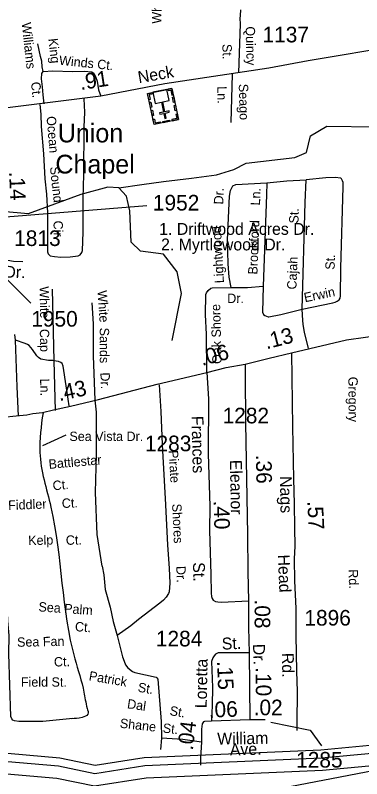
# Model space of a CAD drawing. Extents: x 2104537 to 2336408, y 34176 to 229611.
# Drawn here: x 2210064 to 2212838, y 61283 to 67392 of the extents above; entities that cross this region are included whole.
import ezdxf

# ---------------------------------------------------------------- set-up
doc = ezdxf.new("R2010")
doc.units = 0
for name, color, linetype in [('Exist Boundary Political City Limit New', 7, 'Continuous'), ('Exist Cultural Church with Cemetary CELL', 7, 'Continuous'), ('Exist Cultural Church with Cemetery Label', 7, 'Continuous'), ('Exist Hydrographic Buffer Line', 7, 'Continuous'), ('Exist Hydrographic Creek Single Shore', 7, 'Continuous'), ('Exist Hydrographic Misc Water Feature', 7, 'Continuous'), ('Exist Road Non-System Type 51', 7, 'Continuous'), ('Exist Road Non-System Type 51 Label', 7, 'Continuous'), ('Exist Road Secondary Mileage Hundredths English Label', 7, 'Continuous'), ('Exist Road Secondary Type 51 Attributed', 7, 'Continuous'), ('Exist Road Secondary Type 51 Label', 7, 'Continuous'), ('Exist Road Secondary Type 51 Number Label', 7, 'Continuous'), ('Map Preparation Boundary City Limit Buffer Line', 7, 'Continuous')]:
    doc.layers.add(name, color=color, linetype=linetype)

msp = doc.modelspace()

# ---------------------------------------------------------------- linework, layer by layer
at = {"layer": 'Exist Boundary Political City Limit New'}
msp.add_lwpolyline([(2202125.8, 60433.4), (2206426.8, 60920), (2208243, 61145), (2209464, 61195.5), (2210426.2, 61213), (2212053.5, 61181.6), (2213011.8, 61364.8), (2214302.2, 61459.6), (2216452.2, 61722), (2217900, 61779.7), (2219700, 61841.9), (2222322.2, 61914.7), (2223679.5, 61917.5), (2224125, 61988.9), (2226136, 62154.2)], dxfattribs=at)
at = {"layer": 'Exist Cultural Church with Cemetary CELL'}
for points in [[(2211370, 66557.4), (2211175, 66517.1), (2211123.4, 66766.4), (2211318.3, 66806.8)], [(2211155.8, 66773.1), (2211158.1, 66761.9), (2211136.6, 66757.4), (2211144.8, 66717.8), (2211133.9, 66715.6), (2211123.4, 66766.4)], [(2211276.1, 66798), (2211166.3, 66775.3), (2211184.7, 66686.6), (2211234.4, 66696.9), (2211250.9, 66617.1), (2211218.6, 66610.4), (2211220.8, 66599.6), (2211253.1, 66606.3), (2211261.7, 66564.9), (2211273.1, 66567.3), (2211264.5, 66608.7), (2211296.9, 66615.4), (2211294.7, 66626.1), (2211262.3, 66619.4), (2211245.7, 66699.2), (2211294.5, 66709.3)], [(2211285.9, 66800), (2211288.3, 66788.8), (2211309.8, 66793.2), (2211318, 66753.7), (2211328.9, 66755.9), (2211318.4, 66806.7)], [(2211332.5, 66738.3), (2211341.3, 66695.9), (2211330.2, 66693.6), (2211321.4, 66736)], [(2211149.2, 66697.9), (2211158, 66655.5), (2211146.8, 66653.2), (2211138, 66695.6)], [(2211346.2, 66672.5), (2211354.9, 66630.1), (2211343.8, 66627.8), (2211335, 66670.2)], [(2211162.5, 66633.4), (2211171.3, 66591), (2211160.1, 66588.7), (2211151.4, 66631.1)], [(2211361.2, 66599.9), (2211350.1, 66597.6), (2211356.6, 66566), (2211316.9, 66557.8), (2211319.1, 66546.9), (2211370, 66557.4)], [(2211166.2, 66559.5), (2211177.3, 66561.8), (2211183.8, 66530.3), (2211223.5, 66538.5), (2211225.8, 66527.6), (2211175, 66517.1)], [(2211297.4, 66542.4), (2211246.7, 66531.9), (2211244.4, 66543.1), (2211295.1, 66553.6)]]:
    msp.add_lwpolyline(points, close=True, dxfattribs=at)
at = {"layer": 'Exist Hydrographic Buffer Line'}
for points in [[(2206164.9, 61388.3), (2206477.8, 61339.1), (2206730.9, 61369.8), (2206831.8, 61419.7), (2207012.3, 61578.9), (2207130, 61628.3), (2207251.2, 61620.4), (2207899.6, 61486.9), (2208117, 61315.4), (2209281.3, 61426.9), (2209875.5, 61431.7), (2210410.6, 61385.8), (2210701.5, 61326.2), (2211101.6, 61388.8), (2212515.4, 61450.1), (2213351.4, 61528.6), (2214150.7, 61460.9), (2214781.6, 61489), (2214871.8, 61523.1), (2214913.8, 61524.1), (2215031.9, 61439.8), (2215991.3, 61464.8), (2216449.2, 61426.5)], [(2206157.4, 61289.8), (2206476, 61239.7), (2206759.5, 61274.2), (2206887.1, 61337.3), (2207065.3, 61494.4), (2207146.8, 61528.6), (2207237.9, 61522.6), (2207856.9, 61395.2), (2208087.1, 61213.6), (2209286.4, 61328.5), (2209871.7, 61333.2), (2210396.5, 61288.2), (2210699.1, 61226.2), (2211111.4, 61290.7), (2212522.2, 61351.8), (2213351.8, 61429.8), (2214148.7, 61362.2), (2214801.7, 61391.4), (2214885.8, 61423.2), (2215001.6, 61340.6), (2215988.4, 61366.3), (2216446.5, 61327.9)]]:
    msp.add_lwpolyline(points, dxfattribs=at)
at = {"layer": 'Exist Hydrographic Creek Single Shore'}
msp.add_lwpolyline([(2206169.9, 61453.9), (2206478.9, 61405.3), (2206711.9, 61433.6), (2206794.9, 61474.7), (2206977, 61635.2), (2207118.9, 61694.8), (2207260, 61685.5), (2207928, 61548), (2208137, 61383.2), (2209277.9, 61492.5), (2209878.1, 61497.3), (2210420, 61450.8), (2210703, 61392.9), (2211095.1, 61454.2), (2212511, 61515.5), (2213351.1, 61594.5), (2214152, 61526.6), (2214768.2, 61554.1), (2214859, 61588.4), (2214934.1, 61590.3), (2215052.2, 61506), (2215993.1, 61530.5), (2216451, 61492.2)], dxfattribs=at)
at = {"layer": 'Exist Hydrographic Misc Water Feature'}
for points in [[(2210893.7, 66012.2), (2210804.9, 66016.7), (2210589, 65958.6), (2210167.3, 65802.5), (2209776.8, 65837.5), (2209473.7, 65794.7), (2209262, 65744.2), (2209122.1, 65715), (2209044.4, 65693.6), (2208956.9, 65682), (2208828.7, 65623.6), (2208568, 65436.5), (2208342, 65536), (2208198.9, 65758.6), (2208156.1, 65982.5), (2208020.9, 66224.6), (2208019.9, 66306.6), (2207902, 66515.6), (2207799.9, 66855.5), (2207764, 67112.1), (2207849.9, 67947)], [(2211912, 66208.7), (2212303, 66253.6), (2212394.1, 66294.6), (2212427.1, 66428.5), (2212558.9, 66504.6), (2213343.1, 66492.8), (2214350.1, 66676.9), (2214808.2, 66671.3), (2214933, 66645.9), (2215524, 66650.9), (2215942.1, 66485.4), (2216276.1, 66456)], [(2210893.7, 66012.2), (2211077, 66037.1), (2211250.3, 66063.1), (2211475.4, 66089.1), (2211674.8, 66115.1), (2211813.4, 66158.4), (2211912, 66208.7)], [(2211321, 64789.7), (2211394, 65165.6), (2211359, 65340.1), (2211250.1, 65480), (2211067, 65503.2), (2210991.1, 65576.8), (2210981.1, 65826.4), (2210955, 65945), (2210893.7, 66012.2)]]:
    msp.add_lwpolyline(points, dxfattribs=at)
at = {"layer": 'Exist Road Non-System Type 51'}
for p, q in [((2210359.3, 65199.6), (2210372.6, 64627.2)), ((2210065.8, 64793.5), (2210061.4, 64837.2)), ((2210372.6, 64627.2), (2210381.8, 64228.8)), ((2211233.8, 61608), (2211226.8, 61518.2))]:
    msp.add_line(p, q, dxfattribs=at)
for points in [[(2211852.3, 66930.1), (2211866, 67324.1), (2211863.7, 67365), (2211868.2, 67390.1), (2211870.5, 67435.6)], [(2210266.1, 67062.2), (2210245.6, 67162.4)], [(2210286.6, 66941.6), (2210279.8, 66978), (2210275.2, 67025.8), (2210266.1, 67062.2)], [(2210293.9, 66683.2), (2210286.6, 66754.9), (2210282, 66818.6), (2210272.9, 66882.4), (2210275.2, 66925.6), (2210286.6, 66941.6)], [(2210286.6, 66941.6), (2210364, 66946.1), (2210521, 66941.6), (2210614.3, 66943.8), (2210675.8, 66939.3), (2210691.7, 66927.9), (2210705.3, 66902.9), (2210719, 66864.2), (2210730.4, 66795.8), (2210749, 66745.5)], [(2211799.9, 66921.6), (2211788.6, 66534)], [(2210259.9, 66678.5), (2210267.9, 66599.6), (2210271, 66501.4), (2210289.4, 66283.9), (2210301.6, 66081.9), (2210315, 65960.2), (2210320.6, 65810.2), (2210321.2, 65498.5), (2210328.1, 65484.3), (2210343.9, 65466.9), (2210376.6, 65460.7), (2210428.7, 65457.4), (2210502.5, 65460.2), (2210568.3, 65466.8), (2210584.2, 65475.1), (2210596, 65493.5), (2210601.9, 65509.2), (2210606.4, 65657.4), (2210607.3, 65925.4), (2210613.3, 66117.5), (2210615, 66497.4), (2210619.6, 66617.4), (2210616.1, 66722.5)], [(2211791.7, 65214), (2211776.6, 65295.9), (2211767.4, 65401.8), (2211763.3, 65595.7), (2211777.6, 65943.9), (2211787, 65989.9), (2211796.6, 66012.1), (2211806.4, 66026.3), (2211828.6, 66036.7), (2212076.5, 66051.3)], [(2212076.5, 66051.3), (2212075.3, 65955.2), (2212047.8, 65223.1)], [(2212076.5, 66051.3), (2212238.3, 66066.9), (2212392.3, 66074.7)], [(2212361.8, 65040.3), (2212605.3, 65091), (2212625.1, 65097.2), (2212641.3, 65103.4), (2212655.6, 65116), (2212664.7, 65129.6), (2212667.4, 65148.2), (2212670, 65369.6), (2212688.8, 66019.8), (2212688.1, 66053.9), (2212684.8, 66066.8), (2212676.2, 66082.4), (2212670.1, 66087.4), (2212623.9, 66092.9), (2212550, 66090.4), (2212392.3, 66074.7)], [(2212361.8, 65040.3), (2212384.2, 65894.5), (2212392.3, 66074.7)], [(2210004.1, 65433.1), (2210050.6, 65424.8), (2210123.8, 65422)], [(2211597.2, 64534), (2211593.6, 64839.8), (2211588, 64993.8), (2211589.2, 65158.1), (2211594, 65169.9), (2211607.5, 65188.6), (2211629.2, 65207.2), (2211639.1, 65210.3), (2211791.7, 65214)], [(2211791.7, 65214), (2211921.6, 65213.8), (2212047.8, 65223.1)], [(2212047.8, 65223.1), (2212041.9, 65016.9), (2212052, 64997), (2212062, 64989.3), (2212088, 64979.6), (2212094.3, 64979.5), (2212190.1, 64998.6), (2212361.8, 65040.3)], [(2210703.2, 64312.4), (2210691.3, 64668.2), (2210690.7, 64922.2), (2210678.8, 65092)], [(2212411, 64728.9), (2212380.3, 64854.9), (2212369, 64920.4), (2212365.4, 64950), (2212361.8, 65040.3)], [(2210372.6, 64627.2), (2210363.8, 64628.6), (2210329.7, 64630.3), (2210267.6, 64641), (2210248.5, 64654.8), (2210237.3, 64667.1), (2210202.8, 64717), (2210174.2, 64748.4), (2210160.3, 64758.2), (2210142.1, 64766.4), (2210065.8, 64793.5)], [(2210088.6, 64187.7), (2210078, 64419.6), (2210065.8, 64793.5)], [(2210495.9, 64266.2), (2210470.1, 64425.8), (2210448.3, 64585.6), (2210438.5, 64604.9), (2210428.2, 64613.9), (2210409.9, 64621.2), (2210372.6, 64627.2)], [(2211216.3, 64433.7), (2211228.7, 64221.9), (2211239.7, 63958.2), (2211267.1, 63474.4), (2211282.5, 63152.6), (2211296.4, 62969), (2211299.9, 62846.8), (2211294.7, 62778.7), (2211290.8, 62764.7), (2211271.5, 62734.9), (2211249.5, 62712.3), (2211219.8, 62688), (2211051.3, 62558.3), (2210989.6, 62507.4), (2210880.5, 62430.4)], [(2210760.3, 62985.2), (2210718.3, 63236.1), (2210704.7, 63573), (2210713.8, 63878.1), (2210713.8, 64215.1), (2210703.2, 64312.4)], [(2210523.6, 61766.4), (2210283.9, 61741.8), (2210092, 61741.9), (2210058, 61745.5), (2210044, 61751.3), (2210035.7, 61763.3), (2210029.4, 61781.1), (2210011.9, 62282.8), (2210014.4, 62428.7), (2210004.8, 62546.7), (2209996.8, 62742.7), (2209980.7, 63288.6), (2209964.8, 63622.2), (2209957.2, 63942.2), (2209946.6, 64172.1)], [(2210760.3, 62985.2), (2210773.1, 62915.1), (2210782.3, 62796.8), (2210823.8, 62655.6), (2210847.2, 62541.9), (2210880.5, 62430.4)], [(2210880.5, 62430.4), (2210922.5, 62258.7), (2210934.6, 62223), (2210947.2, 62195.2), (2210965.4, 62171.2), (2211001.9, 62140.3), (2211022.1, 62133.1), (2211191.3, 62096.3), (2211197.8, 62091.6), (2211205.4, 62079.3), (2211232, 61740.2), (2211233.8, 61608)], [(2211554.3, 61575.6), (2211405.8, 61598.1), (2211233.8, 61608)], [(2211554.3, 61575.6), (2211547.7, 61451.4), (2211546.2, 61391.7)]]:
    msp.add_lwpolyline(points, dxfattribs=at)
msp.add_spline([(2210286.1, 64211.5), (2210260.1, 63894.1), (2210348.5, 63457.2), (2210540.8, 62241.9), (2210613.5, 61976.6), (2210639.5, 61846.5), (2210644.7, 61799.7), (2210598, 61773.7), (2210514.8, 61763.3)], degree=3, dxfattribs=at)
at = {"layer": 'Exist Road Non-System Type 51 Label'}
msp.add_lwpolyline([(2210467.5, 64030.9), (2210280.4, 63947.7)], dxfattribs=at)
at = {"layer": 'Exist Road Secondary Type 51 Attributed'}
for p, q in [((2211935.5, 62290.2), (2211940.4, 61754.6)), ((2211940.4, 61754.6), (2211634, 61743.3)), ((2212064.5, 61754.6), (2211940.4, 61754.6))]:
    msp.add_line(p, q, dxfattribs=at)
for points in [[(2213995.1, 67413.3), (2213717.9, 67328.8), (2213142.6, 67149.5), (2212408.3, 67027.2), (2212094.2, 66969.6), (2211262.2, 66842.3), (2210749, 66745.5), (2209957.7, 66645), (2209831.9, 66634.9), (2209272.1, 66635.7)], [(2212274.4, 64690.1), (2212716.5, 64793.7), (2212868.4, 64816.1), (2213024.8, 64838.1), (2213142.5, 64851), (2213255.7, 64864.3), (2213415.1, 64885.1), (2213547.4, 64899.6), (2213866.6, 64941.5), (2214502.8, 65014.6)], [(2211903.3, 64600.7), (2212095.8, 64648.2), (2212274.4, 64690.1)], [(2212274.4, 64690.1), (2212283.6, 64098.7), (2212291, 63683.2), (2212295.8, 63483.3), (2212298.1, 63292), (2212301.1, 63143.6), (2212296.5, 63042.1), (2212298.1, 62866.2), (2212308.7, 62645.9), (2212310.3, 62430.8), (2212314.8, 62141.6), (2212319.4, 61985.2), (2212318.5, 61726.3), (2212318.1, 61668)], [(2211597.2, 64534), (2211750.8, 64573.7), (2211903.3, 64600.7)], [(2211903.3, 64600.7), (2211903.6, 64515.3), (2211905.7, 64129.4), (2211921.6, 63237.8), (2211925.1, 62939.5), (2211929.9, 62707)], [(2209391.1, 64136.2), (2209570.5, 64144.3), (2209707.3, 64158.6), (2209937.7, 64172.3), (2210098.7, 64189.7), (2210155.2, 64194.5), (2210203.4, 64205.9), (2210281.6, 64214.8), (2210370.6, 64233.6), (2210505.2, 64264.3), (2210729.8, 64318.7), (2211200.2, 64440.6), (2211597.2, 64534)], [(2211597.2, 64534), (2211609.6, 64324.1), (2211608.6, 63882.2), (2211620.9, 63463.4), (2211619.1, 63268.2), (2211629.4, 62918.6), (2211630.8, 62768.6), (2211635.2, 62740.7), (2211639.4, 62724.5), (2211649.3, 62710.9), (2211667.6, 62702.6), (2211685.5, 62699), (2211713.7, 62697.2), (2211929.9, 62707)], [(2211929.9, 62707), (2211929.9, 62493.8), (2211935.5, 62290.2)], [(2211935.5, 62290.2), (2211687.2, 62290.2), (2211667.9, 62280.5), (2211655, 62267.6), (2211645.3, 62249.9), (2211634, 62222.4), (2211642.1, 62012.7), (2211640.4, 61870.8), (2211634, 61743.3)], [(2211634, 61743.3), (2211579.2, 61741.7), (2211570, 61737.4), (2211560.4, 61721.3), (2211555, 61678.8), (2211554.3, 61575.6)]]:
    msp.add_lwpolyline(points, dxfattribs=at)
at = {"layer": 'Exist Road Secondary Type 51 Number Label'}
for p, q in [((2209734.6, 65758.2), (2211116.7, 65869.7)), ((2209965, 65312.4), (2210187.9, 65089.5))]:
    msp.add_line(p, q, dxfattribs=at)
msp.add_lwpolyline([(2212110.7, 61736.2), (2212423.3, 61672.9), (2212514.6, 61546.5)], dxfattribs=at)
at = {"layer": 'Map Preparation Boundary City Limit Buffer Line'}
msp.add_lwpolyline([(2202125.8, 60433.4), (2206426.8, 60920), (2208243, 61145), (2209464, 61195.5), (2210426.2, 61213), (2212053.5, 61181.6), (2213011.8, 61364.8), (2214302.2, 61459.6), (2216452.2, 61722), (2217900, 61779.7), (2219700, 61841.9), (2222322.2, 61914.7), (2223679.5, 61917.5), (2224125, 61988.9), (2226136, 62154.2)], dxfattribs=at)

# ---------------------------------------------------------------- texts
at = {"layer": 'Exist Cultural Church with Cemetery Label'}
for s, p in [('Union', (2210403.8, 66374.7)), ('Chapel', (2210385, 66125.9))]:
    msp.add_text(s, height=150, dxfattribs=at).set_placement(p)
at = {"layer": 'Exist Road Non-System Type 51 Label'}
for s, rotation, p in [('Whiporwill ', 88.62184, (2211232, 67323.2)), ('Williams', 276.18251, (2210114.6, 67330.8)), ('Quincy', 271.54671, (2211907.5, 67302)), ('King', 276.18251, (2210328.4, 67203.7)), ('St.', 271.54671, (2211721.3, 67161.2)), ('Winds Ct.', 354.2099, (2210412, 66995.7)), ('Ct.', 276.18251, (2210188.6, 66855.4)), ('Seago', 271.54671, (2211852.9, 66842.4)), ('Ln.', 271.54671, (2211679.9, 66823.2)), ('Ocean ', 274.84723, (2210313.6, 66581.5)), ('Sound', 276.28863, (2210340.6, 66177.6)), ('Dr.', 87.65576, (2211727.7, 65876.8)), ('Ln.', 87.84458, (2212022.9, 65869.1)), ('St.', 88.5004, (2212330.5, 65725)), ('Cir.', 270.10192, (2210370, 65749.2)), ('Brookford ', 87.84458, (2212002.1, 65316.5)), ('Lightwood', 93.13293, (2211734.8, 65249.8)), ('Cajah', 87.87097, (2212314.1, 65196.6)), ('St.', 88.34736, (2212620.4, 65354.9)), ('White', 271.32724, (2210257.2, 65222.5)), ('White', 273.98021, (2210721.5, 65188.1)), ('Erwin', 11.77828, (2212383.1, 65094.9)), ('Dr.', 359.90884, (2211760.8, 65089.7)), ('Oak Shore', 91.61079, (2211716.8, 64603)), ('Cap', 271.32724, (2210259.7, 64881.5)), ('Sands', 270.15471, (2210739.9, 64892.4)), ('Dr.', 271.90674, (2210745.1, 64533.1)), ('Ln.', 271.32738, (2210262.2, 64484.3)), ('Gregory', 270.44784, (2212730.2, 64499.6)), ('Pirate', 273.24488, (2211291.7, 63909.8)), ('Battlestar', 5.04735, (2210333.9, 63761.9)), ('Ct.', 5.04735, (2210366.1, 63590.7)), ('Fiddler ', 2.12311, (2210008, 63433.9)), ('Ct.', 2.12311, (2210437.5, 63449.4)), ('Shores', 272.74968, (2211319, 63482.2)), ('Kelp', 1.59269, (2210168.2, 63151.8)), ('Ct.', 1.59269, (2210469.4, 63154.1)), ('Dr.', 272.53469, (2211351.6, 62984)), ('Rd.', 271.38162, (2212732.6, 62958.4)), ('Sea Palm', 356.08172, (2210247.5, 62622.9)), ('Ct.', 355.69139, (2210539.4, 62464.6)), ('Sea Fan', 1.17037, (2210078.9, 62338.8)), ('Ct.', 1.17037, (2210374, 62180.9)), ('Patrick ', 350.40793, (2210649, 62071.2)), ('St.', 350.40793, (2211041.1, 61980.2)), ('Dal', 351.86207, (2210955.8, 61847.5)), ('St.', 350.40793, (2211295.8, 61792.9)), ('Shane  St.', 353.59945, (2210898.2, 61691.8))]:
    msp.add_text(s, height=75, rotation=rotation, dxfattribs=at).set_placement(p)
for s, p in [('Sea Vista Dr.', (2210497.3, 63985.4)), ('Field St.', (2210108.7, 62019.6))]:
    msp.add_text(s, height=75, dxfattribs=at).set_placement(p)
at = {"layer": 'Exist Road Secondary Mileage Hundredths English Label'}
for s, rotation, p in [('.91', 8.69861, (2210587.3, 66793.2)), ('.14', 272.56455, (2210013.8, 66139.1)), ('.13', 14.48444, (2212074.7, 64718.4)), ('.06', 14.48444, (2211559.4, 64585.6)), ('.43', 12.40485, (2210416.7, 64303.7)), ('.36', 271.02551, (2211990.3, 63875.1)), ('.40', 271.67844, (2211651.2, 63508.3)), ('.57', 272.83588, (2212401.8, 63505)), ('.08', 270.0117, (2211980.2, 62717.3)), ('.15', 272.20166, (2211679.1, 62224.3)), ('.10', 270.51751, (2211987.7, 62175.1)), ('.06', 2.1109, (2211614.5, 61772)), ('.02', 0.00002, (2211972.3, 61791.1)), ('.04', 82.78815, (2211484.7, 61506.3))]:
    msp.add_text(s, height=125, rotation=rotation, dxfattribs=at).set_placement(p)
at = {"layer": 'Exist Road Secondary Type 51 Label'}
for s, rotation, p in [('Neck', 9.78959, (2211053.5, 66848)), ('1. Driftwood Acres Dr.', 0, (2211215.7, 65635)), ('2. Myrtlewood Dr.', 0, (2211230.9, 65510.7)), ('Dr.', 358.33661, (2209975, 65293.1)), ('Frances', 271.27223, (2211474.8, 64185.7)), ('Eleanor', 271.02549, (2211782.2, 63834.1)), ('Nags', 270.98503, (2212182.5, 63704.2)), ('Head', 272.29566, (2212165.9, 63075.2)), ('St.', 271.69164, (2211485.7, 63014.4)), ('St.', 2.45908, (2211718.9, 62315.8)), ('Dr.', 271.70024, (2211966.5, 62361.4)), ('Rd.', 271.03926, (2212198.1, 62289.8)), ('Loretta', 88.96965, (2211596.3, 61846.7)), ('William', 0.984, (2211681.5, 61555.7)), ('Ave.', 1.44259, (2211782.6, 61469.4))]:
    msp.add_text(s, height=95, rotation=rotation, dxfattribs=at).set_placement(p)
at = {"layer": 'Exist Road Secondary Type 51 Number Label'}
for s, p in [('1137', (2212043.1, 67175.1)), ('1952', (2211165.5, 65829.8)), ('1813', (2210055, 65545.8)), ('1950', (2210191.8, 64900.6)), ('1282', (2211723.6, 64126.7)), ('1283', (2211101.6, 63903.5)), ('1896', (2212378.4, 62508.6)), ('1284', (2211189.4, 62341.8)), ('1285', (2212312.4, 61372.6))]:
    msp.add_text(s, height=125, dxfattribs=at).set_placement(p)

doc.saveas('drawing.dxf')
